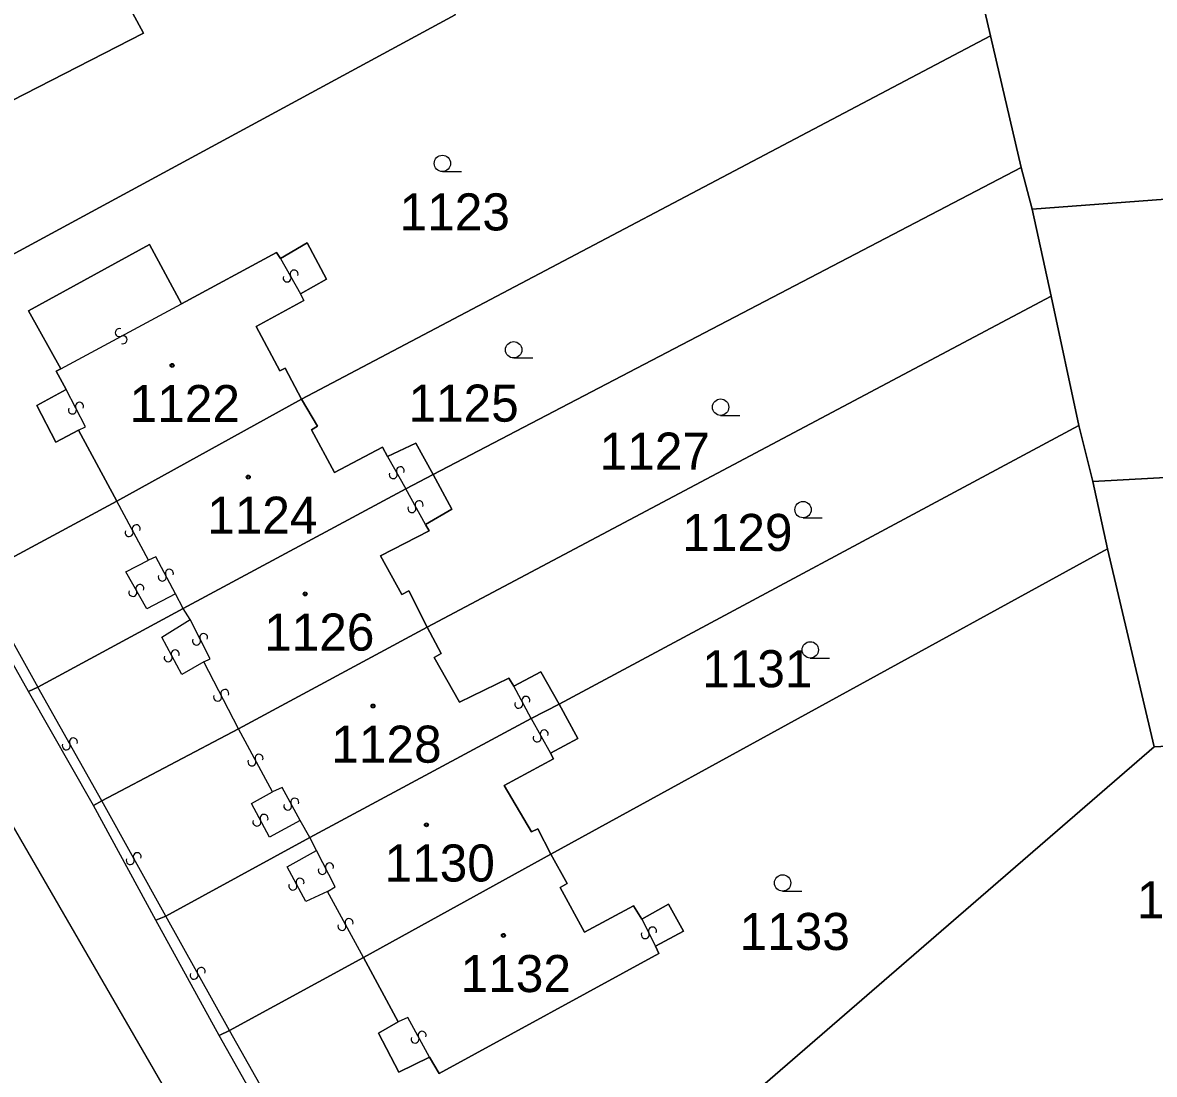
# Model space of a CAD drawing. Extents: x -600309 to -598967, y -1161267 to -1160292.
# Drawn here: x -599874.5 to -599822.6, y -1160536 to -1160487.8 of the extents above; entities that cross this region are included whole.
import ezdxf

# ---------------------------------------------------------------- set-up
doc = ezdxf.new("R2010")
doc.units = 0
for name, color, linetype in [('Level 1', 7, 'Continuous'), ('Level 13', 7, 'Continuous'), ('Level 3', 7, 'Continuous'), ('Level 4', 7, 'Continuous'), ('Level 5', 7, 'Continuous'), ('Level 60', 7, 'Continuous'), ('Vrstva 60', 7, 'Continuous')]:
    doc.layers.add(name, color=color, linetype=linetype)

msp = doc.modelspace()

# ---------------------------------------------------------------- linework, layer by layer
at = {"layer": 'Level 1'}
for points in [[(-599881.35, -1160476.25), (-599880.55, -1160476.4), (-599879.76, -1160476.76), (-599879.31, -1160477.09), (-599878.86, -1160477.54), (-599877.73, -1160479.53), (-599873.46, -1160477.23), (-599870.6, -1160482.34), (-599871.74, -1160483.03), (-599868.93, -1160488.24), (-599880.42, -1160494.13), (-599883.43, -1160488.79), (-599883.94, -1160488.22), (-599884.73, -1160488.2), (-599888.96, -1160480.61), (-599883.48, -1160477.46)], [(-599830.1, -1160488.37), (-599831.14, -1160483.89)], [(-599854.65, -1160487.4), (-599882.51, -1160502.49)], [(-599830.1, -1160488.37), (-599861.69, -1160505.03)], [(-599828.69, -1160494.41), (-599830.1, -1160488.37)], [(-599828.18, -1160496.32), (-599813.93, -1160495.24), (-599782.83, -1160493.91)], [(-599828.69, -1160494.41), (-599855.65, -1160508.48)], [(-599828.18, -1160496.32), (-599828.69, -1160494.41)], [(-599827.32, -1160500.31), (-599828.18, -1160496.32)], [(-599872.72, -1160503.64), (-599874.2, -1160500.98), (-599868.66, -1160497.94), (-599867.19, -1160500.65)], [(-599862.65, -1160498.57), (-599861.43, -1160497.86), (-599860.54, -1160499.52), (-599861.73, -1160500.19)], [(-599867.19, -1160500.65), (-599862.84, -1160498.3), (-599862.65, -1160498.57)], [(-599861.73, -1160500.19), (-599861.58, -1160500.51), (-599863.76, -1160501.7), (-599862.68, -1160503.73), (-599862.44, -1160503.6), (-599861.69, -1160505.03)], [(-599827.32, -1160500.31), (-599855.93, -1160515.49)], [(-599826.04, -1160506.23), (-599827.32, -1160500.31)], [(-599872.48, -1160504.58), (-599872.93, -1160503.75), (-599872.72, -1160503.64)], [(-599871.92, -1160506.45), (-599872.95, -1160507), (-599873.83, -1160505.32), (-599872.48, -1160504.58)], [(-599861.69, -1160505.03), (-599870.15, -1160509.71)], [(-599861.69, -1160505.03), (-599860.95, -1160506.27), (-599861.23, -1160506.44), (-599860.17, -1160508.39), (-599857.97, -1160507.23), (-599857.74, -1160507.65)], [(-599870.15, -1160509.71), (-599871.92, -1160506.45)], [(-599826.04, -1160506.23), (-599849.88, -1160519.01)], [(-599825.41, -1160508.81), (-599826.04, -1160506.23)], [(-599857.74, -1160507.65), (-599856.45, -1160507.04), (-599855.65, -1160508.48)], [(-599825.41, -1160508.81), (-599797.04, -1160507.24)], [(-599855.65, -1160508.48), (-599856.9, -1160509.14)], [(-599855.65, -1160508.48), (-599854.8, -1160510.08), (-599856.01, -1160510.77)], [(-599824.73, -1160511.89), (-599825.41, -1160508.81)], [(-599856.9, -1160509.14), (-599867.12, -1160514.63)], [(-599870.15, -1160509.71), (-599876.6, -1160513.18)], [(-599856.01, -1160510.77), (-599855.84, -1160511.07), (-599858.06, -1160512.22), (-599857.09, -1160513.99), (-599856.77, -1160513.82), (-599855.93, -1160515.49)], [(-599824.73, -1160511.89), (-599850.26, -1160525.9)], [(-599822.59, -1160520.97), (-599824.73, -1160511.89)], [(-599874.2, -1160518.44), (-599877.03, -1160513.42)], [(-599867.12, -1160514.63), (-599873.78, -1160518.24)], [(-599855.93, -1160515.49), (-599864.57, -1160520.14)], [(-599855.93, -1160515.49), (-599855.28, -1160516.69), (-599855.6, -1160516.88), (-599854.44, -1160518.92), (-599852.18, -1160517.83), (-599851.96, -1160518.19)], [(-599851.96, -1160518.19), (-599850.71, -1160517.54), (-599849.88, -1160519.01)], [(-599873.78, -1160518.24), (-599874.2, -1160518.44)], [(-599871.23, -1160523.67), (-599874.2, -1160518.44)], [(-599849.88, -1160519.01), (-599851.16, -1160519.67)], [(-599849.88, -1160519.01), (-599849.02, -1160520.59), (-599850.27, -1160521.27)], [(-599851.16, -1160519.67), (-599861.31, -1160525.13)], [(-599864.57, -1160520.14), (-599870.85, -1160523.45)], [(-599805.47, -1160520.1), (-599822.59, -1160520.97)], [(-599822.59, -1160520.97), (-599854.97, -1160548.99)], [(-599850.27, -1160521.27), (-599850.13, -1160521.52), (-599852.39, -1160522.75), (-599851.15, -1160524.87), (-599850.85, -1160524.74), (-599850.26, -1160525.9)], [(-599870.85, -1160523.45), (-599871.23, -1160523.67)], [(-599868.36, -1160528.92), (-599871.23, -1160523.67)], [(-599861.31, -1160525.13), (-599867.91, -1160528.74)], [(-599850.26, -1160525.9), (-599858.84, -1160530.64)], [(-599850.26, -1160525.9), (-599849.5, -1160527.24), (-599849.83, -1160527.42), (-599848.71, -1160529.47), (-599846.46, -1160528.27), (-599846.08, -1160528.87)], [(-599846.08, -1160528.87), (-599844.86, -1160528.19), (-599844.18, -1160529.42), (-599845.45, -1160530.12)], [(-599867.91, -1160528.74), (-599868.36, -1160528.92)], [(-599865.46, -1160534.21), (-599868.36, -1160528.92)], [(-599845.45, -1160530.12), (-599845.3, -1160530.45), (-599855.37, -1160535.96), (-599855.82, -1160535.2)], [(-599858.84, -1160530.64), (-599864.99, -1160533.98)], [(-599857.25, -1160533.59), (-599858.84, -1160530.64)], [(-599864.99, -1160533.98), (-599865.46, -1160534.21)], [(-599855.82, -1160535.2), (-599857.22, -1160535.89), (-599858.16, -1160534.11), (-599857.25, -1160533.59)], [(-599855.44, -1160549.29), (-599858.2, -1160545.6), (-599861.01, -1160541.63), (-599863.39, -1160537.9), (-599865.46, -1160534.21)]]:
    msp.add_lwpolyline(points, dxfattribs=at)
at = {"layer": 'Level 13'}
for centre, start, end in [((-599862.029, -1160499.29), 336.965, 209.063), ((-599862.35, -1160499.47), 156.7506, 29.3406), ((-599870.046, -1160501.977), 65.7723, 297.8703), ((-599869.873, -1160502.302), 245.5578, 118.1478), ((-599872.195, -1160505.523), 154.7317, 26.8297), ((-599871.866, -1160505.356), 334.5172, 207.1072), ((-599857.481, -1160508.49), 156.5708, 29.1608), ((-599857.158, -1160508.311), 336.7852, 208.8832), ((-599856.623, -1160510.047), 156.0078, 28.1058), ((-599856.298, -1160509.873), 335.7934, 208.3834), ((-599869.594, -1160511.145), 155.4452, 27.5432), ((-599869.267, -1160510.974), 335.2308, 207.8208), ((-599868.074, -1160513.185), 155.41, 27.508), ((-599867.747, -1160513.014), 335.1956, 207.7856), ((-599869.421, -1160513.89), 156.9714, 29.0694), ((-599869.1, -1160513.71), 336.7569, 209.3469), ((-599866.175, -1160515.958), 333.9774, 206.5674), ((-599866.505, -1160516.122), 154.1919, 26.2899), ((-599867.803, -1160516.886), 155.5326, 27.6306), ((-599867.477, -1160516.714), 335.3182, 207.9082), ((-599865.207, -1160518.525), 334.7623, 207.3523), ((-599865.534, -1160518.694), 154.9767, 27.0747), ((-599851.723, -1160519.016), 155.7658, 27.8638), ((-599851.398, -1160518.843), 335.5513, 208.1413), ((-599850.881, -1160520.559), 156.2433, 28.8333), ((-599850.558, -1160520.382), 336.4577, 208.5557), ((-599872.472, -1160520.929), 156.7253, 28.8233), ((-599872.149, -1160520.75), 336.5108, 209.1008), ((-599863.963, -1160521.666), 155.5788, 27.6768), ((-599863.637, -1160521.494), 335.3644, 207.9544), ((-599862.322, -1160523.687), 156.169, 28.267), ((-599861.998, -1160523.512), 335.9545, 208.5445), ((-599863.407, -1160524.254), 335.1921, 207.7821), ((-599863.734, -1160524.425), 155.4066, 27.5046), ((-599869.542, -1160526.188), 156.4365, 28.5345), ((-599869.219, -1160526.011), 336.2221, 208.8121), ((-599860.735, -1160526.643), 154.7602, 26.8582), ((-599860.406, -1160526.476), 334.5457, 207.1357), ((-599862.084, -1160527.355), 155.3522, 27.4502), ((-599861.757, -1160527.184), 335.1378, 207.7278), ((-599859.508, -1160529.032), 335.8746, 208.4646), ((-599859.833, -1160529.207), 156.0891, 28.1871), ((-599845.595, -1160529.419), 334.1208, 206.2188), ((-599845.925, -1160529.582), 153.9064, 26.4964), ((-599866.612, -1160531.448), 156.5016, 28.5996), ((-599866.289, -1160531.271), 336.2871, 208.8771), ((-599856.158, -1160534.203), 335.7025, 208.2925), ((-599856.483, -1160534.377), 155.917, 28.015)]:
    msp.add_arc(centre, 0.184, start, end, dxfattribs=at)
at = {"layer": 'Level 3'}
for points in [[(-599896.87, -1160478.15), (-599897.51, -1160478.88), (-599898.4, -1160481.47), (-599897.63, -1160484.52), (-599887.28, -1160503.28), (-599863.58, -1160544.22), (-599854.51, -1160556.46), (-599847.36, -1160564.3), (-599837.52, -1160572.8), (-599833.19, -1160575.14), (-599830.6, -1160576.31), (-599825.56, -1160578.13), (-599820.33, -1160581.49)], [(-599862.65, -1160498.57), (-599861.73, -1160500.19)], [(-599872.72, -1160503.64), (-599867.19, -1160500.65)], [(-599871.92, -1160506.45), (-599871.59, -1160506.3), (-599872.48, -1160504.58)], [(-599857.74, -1160507.65), (-599856.9, -1160509.14)], [(-599856.01, -1160510.77), (-599856.9, -1160509.14)], [(-599868.71, -1160512.41), (-599870.15, -1160509.71)], [(-599867.46, -1160513.95), (-599868.78, -1160514.64), (-599869.74, -1160512.95), (-599868.71, -1160512.41)], [(-599867.46, -1160513.95), (-599868.36, -1160512.26), (-599868.71, -1160512.41)], [(-599876.6, -1160513.18), (-599873.78, -1160518.24)], [(-599867.12, -1160514.63), (-599867.46, -1160513.95)], [(-599866.79, -1160515.14), (-599867.12, -1160514.63)], [(-599866.17, -1160517.08), (-599867.18, -1160517.65), (-599868.09, -1160515.95), (-599866.79, -1160515.14)], [(-599866.17, -1160517.08), (-599865.88, -1160516.94), (-599866.79, -1160515.14)], [(-599864.57, -1160520.14), (-599866.17, -1160517.08)], [(-599870.85, -1160523.45), (-599873.78, -1160518.24)], [(-599851.16, -1160519.67), (-599851.96, -1160518.19)], [(-599851.16, -1160519.67), (-599850.27, -1160521.27)], [(-599863.02, -1160523.03), (-599864.57, -1160520.14)], [(-599861.75, -1160524.35), (-599863.16, -1160525.11), (-599863.98, -1160523.57), (-599863.02, -1160523.03)], [(-599861.75, -1160524.35), (-599862.58, -1160522.84), (-599863.02, -1160523.03)], [(-599867.91, -1160528.74), (-599870.85, -1160523.45)], [(-599861.31, -1160525.13), (-599861.75, -1160524.35)], [(-599861, -1160525.73), (-599861.31, -1160525.13)], [(-599860.5, -1160527.61), (-599861.49, -1160528.07), (-599862.34, -1160526.47), (-599861, -1160525.73)], [(-599860.5, -1160527.61), (-599860.14, -1160527.39), (-599861, -1160525.73)], [(-599858.84, -1160530.64), (-599860.5, -1160527.61)], [(-599864.99, -1160533.98), (-599867.91, -1160528.74)], [(-599846.08, -1160528.87), (-599845.45, -1160530.12)], [(-599855.82, -1160535.2), (-599856.81, -1160533.38), (-599857.25, -1160533.59)], [(-599854.97, -1160548.99), (-599857.75, -1160545.32), (-599860.58, -1160541.32), (-599862.37, -1160538.62), (-599864.99, -1160533.98)]]:
    msp.add_lwpolyline(points, dxfattribs=at)
at = {"layer": 'Level 5'}
for p, q in [((-599855.23, -1160494.59), (-599854.355, -1160494.59)), ((-599851.96, -1160503.14), (-599851.085, -1160503.14)), ((-599842.47, -1160505.77), (-599841.595, -1160505.77)), ((-599838.69, -1160510.47), (-599837.815, -1160510.47)), ((-599838.36, -1160516.9), (-599837.485, -1160516.9)), ((-599839.63, -1160527.59), (-599838.755, -1160527.59))]:
    msp.add_line(p, q, dxfattribs=at)
for centre, radius in [((-599855.23, -1160494.215), 0.375), ((-599851.96, -1160502.765), 0.375), ((-599867.62, -1160503.48), 0.09), ((-599867.62, -1160503.48), 0.0521), ((-599842.47, -1160505.395), 0.375), ((-599864.13, -1160508.6), 0.09), ((-599864.13, -1160508.6), 0.0521), ((-599838.69, -1160510.095), 0.375), ((-599861.52, -1160513.96), 0.09), ((-599861.52, -1160513.96), 0.0521), ((-599838.36, -1160516.525), 0.375), ((-599858.41, -1160519.1), 0.09), ((-599858.41, -1160519.1), 0.0521), ((-599855.96, -1160524.55), 0.09), ((-599855.96, -1160524.55), 0.0521), ((-599839.63, -1160527.215), 0.375), ((-599852.43, -1160529.62), 0.09), ((-599852.43, -1160529.62), 0.0521)]:
    msp.add_circle(centre, radius, dxfattribs=at)
at = {"layer": 'Level 60'}
for points in [[(-599882.51, -1160502.49), (-599882.89, -1160502.71), (-599892.9, -1160484.74), (-599893.34, -1160484.01), (-599893.86, -1160482.69), (-599894.05, -1160481.42), (-599894.02, -1160480.15), (-599893.82, -1160479.25), (-599893.17, -1160477.71), (-599892.23, -1160476.49), (-599891.51, -1160475.85), (-599883.1, -1160470.48), (-599874.6, -1160465.43), (-599874.4, -1160465.82), (-599874.75, -1160466.02), (-599871.83, -1160471.33), (-599868.69, -1160469.54), (-599868.57, -1160469.76), (-599865.44, -1160467.97), (-599864.62, -1160469.46), (-599858.15, -1160480.12), (-599854.65, -1160487.4)], [(-599877.73, -1160479.53), (-599873.46, -1160477.23), (-599870.6, -1160482.34), (-599871.74, -1160483.03), (-599868.93, -1160488.24), (-599880.42, -1160494.13), (-599883.43, -1160488.79), (-599883.94, -1160488.22), (-599884.73, -1160488.2), (-599888.96, -1160480.61), (-599883.48, -1160477.46), (-599884.31, -1160475.87), (-599884.06, -1160475.74), (-599882.99, -1160475.15), (-599882.55, -1160474.91), (-599883.28, -1160473.42), (-599883.06, -1160473.26), (-599881.35, -1160476.25), (-599880.55, -1160476.4), (-599879.76, -1160476.76), (-599879.31, -1160477.09), (-599878.86, -1160477.54)], [(-599873.46, -1160477.23), (-599877.73, -1160479.53), (-599878.86, -1160477.54), (-599879.31, -1160477.09), (-599879.76, -1160476.76), (-599880.55, -1160476.4), (-599881.35, -1160476.25), (-599883.06, -1160473.26), (-599883.28, -1160473.42), (-599882.55, -1160474.91), (-599882.99, -1160475.15), (-599884.06, -1160475.74), (-599884.31, -1160475.87), (-599883.48, -1160477.46), (-599888.96, -1160480.61), (-599884.73, -1160488.2), (-599883.94, -1160488.22), (-599883.43, -1160488.79), (-599880.42, -1160494.13), (-599868.93, -1160488.24), (-599871.74, -1160483.03), (-599870.6, -1160482.34)], [(-599830.1, -1160488.37), (-599828.69, -1160494.41), (-599855.65, -1160508.48), (-599856.45, -1160507.04), (-599857.74, -1160507.65), (-599857.97, -1160507.23), (-599860.17, -1160508.39), (-599861.23, -1160506.44), (-599860.95, -1160506.27), (-599861.69, -1160505.03)], [(-599828.18, -1160496.32), (-599827.32, -1160500.31), (-599855.93, -1160515.49), (-599856.77, -1160513.82), (-599857.09, -1160513.99), (-599858.06, -1160512.22), (-599855.84, -1160511.07), (-599856.01, -1160510.77), (-599854.8, -1160510.08), (-599855.65, -1160508.48), (-599828.69, -1160494.41)], [(-599870.15, -1160509.71), (-599871.92, -1160506.45), (-599872.95, -1160507), (-599873.83, -1160505.32), (-599872.48, -1160504.58), (-599872.93, -1160503.75), (-599872.72, -1160503.64), (-599874.2, -1160500.98), (-599868.66, -1160497.94), (-599867.19, -1160500.65), (-599862.84, -1160498.3), (-599862.65, -1160498.57), (-599861.43, -1160497.86), (-599860.54, -1160499.52), (-599861.73, -1160500.19), (-599861.58, -1160500.51), (-599863.76, -1160501.7), (-599862.68, -1160503.73), (-599862.44, -1160503.6), (-599861.69, -1160505.03)], [(-599827.32, -1160500.31), (-599826.04, -1160506.23), (-599849.88, -1160519.01), (-599850.71, -1160517.54), (-599851.96, -1160518.19), (-599852.18, -1160517.83), (-599854.44, -1160518.92), (-599855.6, -1160516.88), (-599855.28, -1160516.69), (-599855.93, -1160515.49)], [(-599870.15, -1160509.71), (-599861.69, -1160505.03), (-599860.95, -1160506.27), (-599861.23, -1160506.44), (-599860.17, -1160508.39), (-599857.97, -1160507.23), (-599857.74, -1160507.65), (-599856.45, -1160507.04), (-599855.65, -1160508.48), (-599856.9, -1160509.14), (-599867.12, -1160514.63), (-599873.78, -1160518.24), (-599874.2, -1160518.44), (-599877.03, -1160513.42), (-599876.6, -1160513.18)], [(-599825.41, -1160508.81), (-599824.73, -1160511.89), (-599850.26, -1160525.9), (-599850.85, -1160524.74), (-599851.15, -1160524.87), (-599852.39, -1160522.75), (-599850.13, -1160521.52), (-599850.27, -1160521.27), (-599849.02, -1160520.59), (-599849.88, -1160519.01), (-599826.04, -1160506.23)], [(-599856.9, -1160509.14), (-599855.65, -1160508.48), (-599854.8, -1160510.08), (-599856.01, -1160510.77), (-599855.84, -1160511.07), (-599858.06, -1160512.22), (-599857.09, -1160513.99), (-599856.77, -1160513.82), (-599855.93, -1160515.49), (-599864.57, -1160520.14), (-599870.85, -1160523.45), (-599871.23, -1160523.67), (-599874.2, -1160518.44), (-599873.78, -1160518.24), (-599867.12, -1160514.63)], [(-599864.57, -1160520.14), (-599855.93, -1160515.49), (-599855.28, -1160516.69), (-599855.6, -1160516.88), (-599854.44, -1160518.92), (-599852.18, -1160517.83), (-599851.96, -1160518.19), (-599850.71, -1160517.54), (-599849.88, -1160519.01), (-599851.16, -1160519.67), (-599861.31, -1160525.13), (-599867.91, -1160528.74), (-599868.36, -1160528.92), (-599871.23, -1160523.67), (-599870.85, -1160523.45)], [(-599851.16, -1160519.67), (-599849.88, -1160519.01), (-599849.02, -1160520.59), (-599850.27, -1160521.27), (-599850.13, -1160521.52), (-599852.39, -1160522.75), (-599851.15, -1160524.87), (-599850.85, -1160524.74), (-599850.26, -1160525.9), (-599858.84, -1160530.64), (-599864.99, -1160533.98), (-599865.46, -1160534.21), (-599868.36, -1160528.92), (-599867.91, -1160528.74), (-599861.31, -1160525.13)], [(-599843.56, -1160561.48), (-599843.95, -1160561.89), (-599847.87, -1160558), (-599851.34, -1160554.19), (-599855.44, -1160549.29), (-599854.97, -1160548.99), (-599822.59, -1160520.97), (-599805.47, -1160520.1), (-599831.3, -1160548.11)], [(-599858.84, -1160530.64), (-599850.26, -1160525.9), (-599849.5, -1160527.24), (-599849.83, -1160527.42), (-599848.71, -1160529.47), (-599846.46, -1160528.27), (-599846.08, -1160528.87), (-599844.86, -1160528.19), (-599844.18, -1160529.42), (-599845.45, -1160530.12), (-599845.3, -1160530.45), (-599855.37, -1160535.96), (-599855.82, -1160535.2), (-599857.22, -1160535.89), (-599858.16, -1160534.11), (-599857.25, -1160533.59)]]:
    msp.add_lwpolyline(points, close=True, dxfattribs=at)
for points in [[(-599783.06, -1160481.26), (-599782.32, -1160493.82), (-599782.83, -1160493.91), (-599813.93, -1160495.24), (-599828.18, -1160496.32), (-599828.69, -1160494.41), (-599830.1, -1160488.37), (-599831.14, -1160483.89)], [(-599831.14, -1160483.89), (-599830.1, -1160488.37), (-599861.69, -1160505.03), (-599862.44, -1160503.6), (-599862.68, -1160503.73), (-599863.76, -1160501.7), (-599861.58, -1160500.51), (-599861.73, -1160500.19), (-599860.54, -1160499.52), (-599861.43, -1160497.86), (-599862.65, -1160498.57), (-599862.84, -1160498.3), (-599867.19, -1160500.65), (-599868.66, -1160497.94), (-599874.2, -1160500.98), (-599872.72, -1160503.64), (-599872.93, -1160503.75), (-599872.48, -1160504.58), (-599873.83, -1160505.32), (-599872.95, -1160507), (-599871.92, -1160506.45), (-599870.15, -1160509.71), (-599876.6, -1160513.18)], [(-599882.51, -1160502.49), (-599854.65, -1160487.4)], [(-599797.04, -1160507.24), (-599825.41, -1160508.81), (-599826.04, -1160506.23), (-599827.32, -1160500.31), (-599828.18, -1160496.32), (-599813.93, -1160495.24)], [(-599805.47, -1160520.1), (-599822.59, -1160520.97), (-599824.73, -1160511.89), (-599825.41, -1160508.81), (-599797.04, -1160507.24)], [(-599863.39, -1160537.9), (-599865.46, -1160534.21), (-599864.99, -1160533.98), (-599858.84, -1160530.64), (-599857.25, -1160533.59), (-599858.16, -1160534.11), (-599857.22, -1160535.89), (-599855.82, -1160535.2), (-599855.37, -1160535.96), (-599845.3, -1160530.45), (-599845.45, -1160530.12), (-599844.18, -1160529.42), (-599844.86, -1160528.19), (-599846.08, -1160528.87), (-599846.46, -1160528.27), (-599848.71, -1160529.47), (-599849.83, -1160527.42), (-599849.5, -1160527.24), (-599850.26, -1160525.9), (-599824.73, -1160511.89), (-599822.59, -1160520.97), (-599854.97, -1160548.99)]]:
    msp.add_lwpolyline(points, dxfattribs=at)
at = {"layer": 'Vrstva 60'}
msp.add_lwpolyline([(-599841.4, -1160564.25), (-599843.63, -1160562.23), (-599843.95, -1160561.89), (-599847.87, -1160558), (-599851.34, -1160554.19), (-599855.44, -1160549.29), (-599858.2, -1160545.6), (-599861.01, -1160541.63), (-599863.39, -1160537.9), (-599865.46, -1160534.21), (-599868.36, -1160528.92), (-599871.23, -1160523.67), (-599874.2, -1160518.44), (-599877.03, -1160513.42), (-599882.89, -1160502.71), (-599892.9, -1160484.74)], dxfattribs=at)

# ---------------------------------------------------------------- texts
at = {"layer": 'Level 4'}
for s, p in [('1123', (-599857.19, -1160497.29)), ('1122', (-599869.568, -1160506.08)), ('1125', (-599856.785, -1160506.06)), ('1127', (-599848.018, -1160508.26)), ('1124', (-599866.013, -1160511.2)), ('1129', (-599844.233, -1160511.99)), ('1126', (-599863.403, -1160516.56)), ('1131', (-599843.318, -1160518.24)), ('1128', (-599860.321, -1160521.7)), ('1130', (-599857.879, -1160527.15)), ('1135/1', (-599823.384, -1160528.84)), ('1133', (-599841.602, -1160530.29)), ('1132', (-599854.39, -1160532.22))]:
    msp.add_text(s, height=1.7, dxfattribs=at).set_placement(p)

doc.saveas('drawing.dxf')
